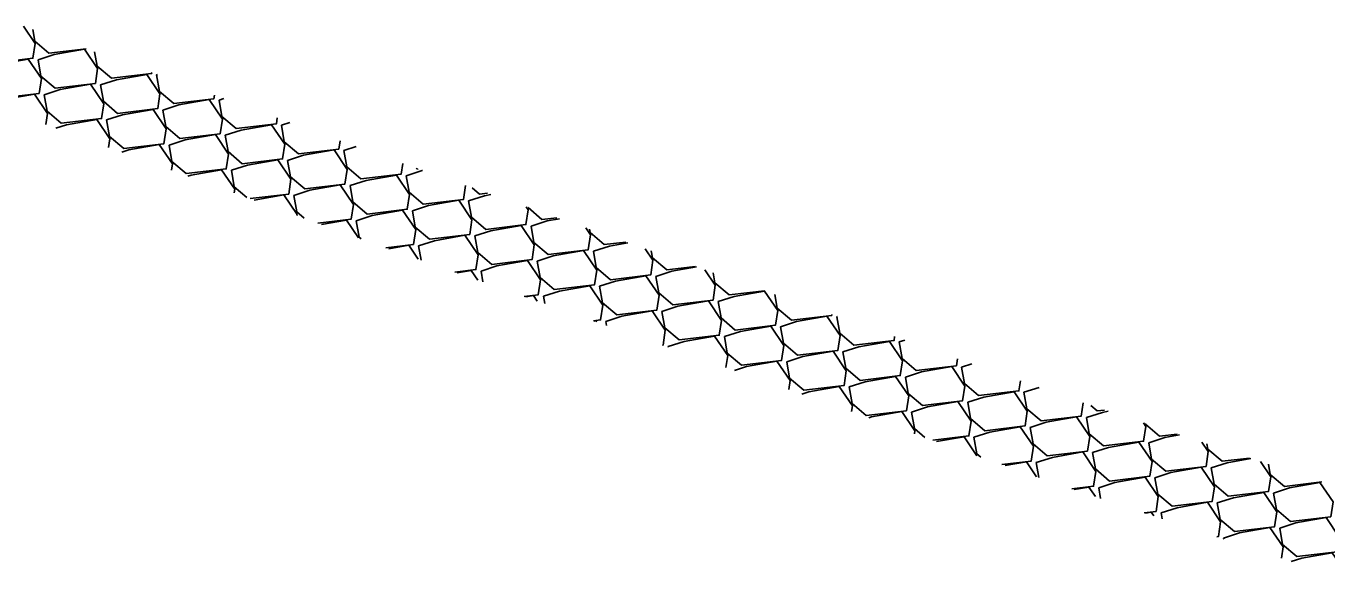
# Model space of a CAD drawing. Extents: x 2384780 to 2405432, y 547869 to 573706.
# Drawn here: x 2394383.4 to 2394475.1, y 553524.5 to 553563.5 of the extents above; entities that cross this region are included whole.
import ezdxf

# ---------------------------------------------------------------- set-up
doc = ezdxf.new("R2010")
doc.units = 0
doc.layers.add('Old_Level_5', color=7, linetype='Continuous')

msp = doc.modelspace()

# ---------------------------------------------------------------- linework, layer by layer
at = {"layer": 'Old_Level_5'}
for points in [[(2394383.212, 553563.505), (2394384.046, 553562.272), (2394383.887, 553561.229), (2394381.052, 553560.894), (2394380.051, 553561.746), (2394379.847, 553562.903)], [(2394387.635, 553561.902), (2394385.016, 553561.593), (2394384.015, 553562.444), (2394383.87, 553563.267)], [(2394380.283, 553560.429), (2394381.412, 553560.792), (2394383.554, 553561.17), (2394384.482, 553559.798), (2394384.323, 553558.755), (2394381.488, 553558.42), (2394380.488, 553559.271), (2394380.283, 553560.429)], [(2394384.247, 553561.128), (2394385.376, 553561.492), (2394387.518, 553561.869), (2394388.445, 553560.497), (2394388.287, 553559.454), (2394385.452, 553559.118), (2394384.451, 553559.97), (2394384.247, 553561.128)], [(2394392.262, 553560.226), (2394392.251, 553560.152), (2394389.416, 553559.818), (2394388.415, 553560.669), (2394388.236, 553561.684)], [(2394384.684, 553558.653), (2394385.812, 553559.017), (2394387.954, 553559.395), (2394388.882, 553558.022), (2394388.723, 553556.979), (2394385.888, 553556.644), (2394384.888, 553557.496), (2394384.684, 553558.653)], [(2394388.647, 553559.352), (2394389.776, 553559.716), (2394391.918, 553560.094), (2394392.846, 553558.721), (2394392.687, 553557.678), (2394389.852, 553557.343), (2394388.851, 553558.195), (2394388.647, 553559.352)], [(2394392.611, 553560.051), (2394392.681, 553560.074)], [(2394396.688, 553558.622), (2394396.651, 553558.377), (2394393.816, 553558.042), (2394392.815, 553558.894), (2394392.611, 553560.051)], [(2394380.826, 553557.988), (2394381.849, 553558.318), (2394383.99, 553558.696), (2394384.918, 553557.324), (2394384.8, 553556.548)], [(2394389.084, 553556.878), (2394390.212, 553557.242), (2394392.354, 553557.62), (2394393.282, 553556.247), (2394393.123, 553555.204), (2394390.288, 553554.869), (2394389.288, 553555.721), (2394389.084, 553556.878)], [(2394393.047, 553557.577), (2394394.177, 553557.941), (2394396.319, 553558.319), (2394397.246, 553556.946), (2394397.087, 553555.903), (2394394.252, 553555.568), (2394393.252, 553556.419), (2394393.047, 553557.577)], [(2394397.012, 553558.275), (2394397.346, 553558.383)], [(2394401.114, 553557.017), (2394401.051, 553556.601), (2394398.216, 553556.267), (2394397.215, 553557.118), (2394397.012, 553558.275)], [(2394385.49, 553556.298), (2394386.249, 553556.543), (2394388.391, 553556.921), (2394389.318, 553555.548), (2394389.226, 553554.944)], [(2394401.411, 553556.5), (2394402.01, 553556.693)], [(2394393.484, 553555.102), (2394394.613, 553555.466), (2394396.755, 553555.844), (2394397.682, 553554.472), (2394397.524, 553553.428), (2394394.689, 553553.093), (2394393.688, 553553.945), (2394393.484, 553555.102)], [(2394397.448, 553555.801), (2394398.576, 553556.165), (2394400.718, 553556.543), (2394401.646, 553555.171), (2394401.487, 553554.127), (2394398.652, 553553.792), (2394397.652, 553554.644), (2394397.448, 553555.801)], [(2394405.541, 553555.414), (2394405.451, 553554.826), (2394402.616, 553554.491), (2394401.615, 553555.343), (2394401.411, 553556.5)], [(2394390.154, 553554.608), (2394390.649, 553554.767), (2394392.791, 553555.145), (2394393.718, 553553.773), (2394393.652, 553553.34)], [(2394401.848, 553554.026), (2394402.977, 553554.39), (2394405.119, 553554.767), (2394406.046, 553553.395), (2394405.888, 553552.352), (2394403.053, 553552.017), (2394402.052, 553552.869), (2394401.848, 553554.026)], [(2394405.812, 553554.725), (2394406.674, 553555.003)], [(2394409.967, 553553.809), (2394409.851, 553553.051), (2394407.016, 553552.716), (2394406.016, 553553.568), (2394405.812, 553554.725)], [(2394397.884, 553553.327), (2394399.013, 553553.691), (2394401.155, 553554.069), (2394402.082, 553552.696), (2394401.924, 553551.653), (2394399.197, 553551.331)], [(2394394.818, 553552.917), (2394395.049, 553552.992), (2394397.191, 553553.37), (2394398.118, 553551.998), (2394398.079, 553551.736)], [(2394398.982, 553551.409), (2394398.088, 553552.17), (2394397.884, 553553.327)], [(2394406.248, 553552.25), (2394407.377, 553552.615), (2394409.519, 553552.992), (2394410.446, 553551.62), (2394410.288, 553550.576), (2394407.453, 553550.242), (2394406.452, 553551.093), (2394406.248, 553552.25)], [(2394410.212, 553552.949), (2394411.341, 553553.314), (2394411.359, 553553.317)], [(2394414.399, 553552.247), (2394414.252, 553551.275), (2394411.416, 553550.941), (2394410.416, 553551.792), (2394410.212, 553552.949)], [(2394411.055, 553553.424), (2394410.98, 553553.415), (2394410.91, 553553.475)], [(2394402.284, 553551.552), (2394403.413, 553551.916), (2394405.555, 553552.293), (2394406.482, 553550.921), (2394406.324, 553549.878), (2394403.973, 553549.6)], [(2394415.939, 553551.706), (2394415.38, 553551.64), (2394414.855, 553552.087)], [(2394399.491, 553551.224), (2394401.591, 553551.594), (2394402.519, 553550.222), (2394402.505, 553550.132)], [(2394403.012, 553549.948), (2394402.488, 553550.394), (2394402.284, 553551.552)], [(2394410.648, 553550.475), (2394411.777, 553550.839), (2394413.919, 553551.217), (2394414.846, 553549.845), (2394414.688, 553548.801), (2394411.853, 553548.466), (2394410.852, 553549.318), (2394410.648, 553550.475)], [(2394414.612, 553551.174), (2394415.741, 553551.538), (2394416.19, 553551.617)], [(2394418.676, 553550.742), (2394418.81, 553550.544), (2394418.652, 553549.5), (2394415.817, 553549.165), (2394414.816, 553550.017), (2394414.612, 553551.174)], [(2394406.684, 553549.776), (2394407.813, 553550.14), (2394409.955, 553550.518), (2394410.882, 553549.145), (2394410.724, 553548.102), (2394408.762, 553547.87)], [(2394420.822, 553549.987), (2394419.78, 553549.864), (2394418.8, 553550.699)], [(2394404.227, 553549.508), (2394405.991, 553549.819), (2394406.842, 553548.561)], [(2394407.042, 553548.488), (2394406.888, 553548.619), (2394406.684, 553549.776)], [(2394415.048, 553548.7), (2394416.177, 553549.064), (2394418.319, 553549.441), (2394419.246, 553548.069), (2394419.088, 553547.026), (2394416.253, 553546.691), (2394415.252, 553547.542), (2394415.048, 553548.7)], [(2394419.012, 553549.399), (2394420.141, 553549.763), (2394421.02, 553549.917)], [(2394422.875, 553549.265), (2394423.211, 553548.768), (2394423.052, 553547.725), (2394420.217, 553547.39), (2394419.216, 553548.242), (2394419.012, 553549.399)], [(2394411.084, 553548.001), (2394412.213, 553548.365), (2394414.355, 553548.743), (2394415.283, 553547.37), (2394415.124, 553546.327), (2394413.645, 553546.152)], [(2394425.706, 553548.269), (2394424.181, 553548.089), (2394423.18, 553548.941), (2394423.139, 553549.172)], [(2394408.978, 553547.794), (2394410.391, 553548.044), (2394411.053, 553547.064)], [(2394411.263, 553546.99), (2394411.084, 553548.001)], [(2394419.448, 553546.924), (2394420.577, 553547.288), (2394422.719, 553547.666), (2394423.647, 553546.294), (2394423.488, 553545.25), (2394420.653, 553544.916), (2394419.652, 553545.767), (2394419.448, 553546.924)], [(2394423.412, 553547.623), (2394424.541, 553547.987), (2394425.85, 553548.218)], [(2394427.073, 553547.787), (2394427.61, 553546.993), (2394427.452, 553545.949), (2394424.617, 553545.615), (2394423.616, 553546.466), (2394423.412, 553547.623)], [(2394430.589, 553546.551), (2394428.581, 553546.313), (2394427.58, 553547.165), (2394427.497, 553547.639)], [(2394415.485, 553546.225), (2394416.613, 553546.59), (2394418.755, 553546.967), (2394419.683, 553545.595), (2394419.524, 553544.552), (2394418.529, 553544.434)], [(2394427.812, 553545.848), (2394428.941, 553546.212), (2394430.68, 553546.519)], [(2394413.808, 553546.095), (2394414.791, 553546.268), (2394415.252, 553545.587)], [(2394415.62, 553545.457), (2394415.485, 553546.225)], [(2394423.848, 553545.149), (2394424.978, 553545.513), (2394427.12, 553545.891), (2394428.047, 553544.518), (2394427.888, 553543.475), (2394425.053, 553543.14), (2394424.053, 553543.992), (2394423.848, 553545.149)], [(2394431.272, 553546.31), (2394432.011, 553545.217), (2394431.852, 553544.174), (2394429.017, 553543.839), (2394428.016, 553544.691), (2394427.812, 553545.848)], [(2394435.472, 553544.832), (2394432.981, 553544.538), (2394431.98, 553545.39), (2394431.854, 553546.105)], [(2394419.885, 553544.45), (2394421.014, 553544.814), (2394423.155, 553545.192), (2394424.083, 553543.819), (2394423.924, 553542.776), (2394423.412, 553542.716)], [(2394432.212, 553544.073), (2394433.342, 553544.437), (2394435.484, 553544.814), (2394436.411, 553543.442), (2394436.252, 553542.399), (2394433.417, 553542.064), (2394432.416, 553542.915), (2394432.212, 553544.073)], [(2394418.638, 553544.395), (2394419.192, 553544.493), (2394419.451, 553544.109)], [(2394419.978, 553543.924), (2394419.885, 553544.45)], [(2394428.249, 553543.373), (2394429.378, 553543.738), (2394431.519, 553544.115), (2394432.447, 553542.743), (2394432.288, 553541.699), (2394429.453, 553541.365), (2394428.453, 553542.216), (2394428.249, 553543.373)], [(2394440.226, 553543.16), (2394440.216, 553543.098), (2394437.381, 553542.762), (2394436.38, 553543.614), (2394436.212, 553544.572)], [(2394424.285, 553542.674), (2394425.414, 553543.039), (2394427.556, 553543.416), (2394428.483, 553542.044), (2394428.325, 553541), (2394428.296, 553540.997)], [(2394436.613, 553542.297), (2394437.742, 553542.661), (2394439.883, 553543.039), (2394440.811, 553541.667), (2394440.652, 553540.623), (2394437.817, 553540.288), (2394436.817, 553541.14), (2394436.613, 553542.297)], [(2394440.576, 553542.996), (2394440.636, 553543.015)], [(2394444.658, 553541.6), (2394444.616, 553541.322), (2394441.781, 553540.987), (2394440.78, 553541.839), (2394440.576, 553542.996)], [(2394423.468, 553542.696), (2394423.592, 553542.718), (2394423.65, 553542.632)], [(2394424.335, 553542.391), (2394424.285, 553542.674)], [(2394432.649, 553541.598), (2394433.778, 553541.962), (2394435.92, 553542.34), (2394436.847, 553540.968), (2394436.689, 553539.924), (2394433.854, 553539.589), (2394432.853, 553540.441), (2394432.649, 553541.598)], [(2394428.685, 553540.899), (2394429.814, 553541.263), (2394431.956, 553541.641), (2394432.883, 553540.269), (2394432.755, 553539.428)], [(2394441.013, 553540.522), (2394442.142, 553540.886), (2394444.284, 553541.264), (2394445.211, 553539.891), (2394445.053, 553538.848), (2394442.218, 553538.513), (2394441.217, 553539.365), (2394441.013, 553540.522)], [(2394444.977, 553541.221), (2394445.373, 553541.348)], [(2394449.091, 553540.04), (2394449.016, 553539.547), (2394446.181, 553539.212), (2394445.181, 553540.064), (2394444.977, 553541.221)], [(2394428.692, 553540.858), (2394428.685, 553540.899)], [(2394437.049, 553539.823), (2394438.178, 553540.187), (2394440.32, 553540.564), (2394441.247, 553539.192), (2394441.089, 553538.149), (2394438.254, 553537.814), (2394437.253, 553538.666), (2394437.049, 553539.823)], [(2394433.364, 553539.214), (2394434.214, 553539.488), (2394436.356, 553539.865), (2394437.283, 553538.493), (2394437.189, 553537.868)], [(2394445.413, 553538.746), (2394446.542, 553539.11), (2394448.684, 553539.488), (2394449.611, 553538.116), (2394449.453, 553537.072), (2394446.618, 553536.738), (2394445.617, 553537.589), (2394445.413, 553538.746)], [(2394449.377, 553539.445), (2394450.11, 553539.682)], [(2394453.524, 553538.48), (2394453.416, 553537.771), (2394450.581, 553537.436), (2394449.581, 553538.288), (2394449.377, 553539.445)], [(2394441.449, 553538.047), (2394442.578, 553538.412), (2394444.72, 553538.789), (2394445.647, 553537.417), (2394445.489, 553536.373), (2394442.654, 553536.039), (2394441.653, 553536.89), (2394441.449, 553538.047)], [(2394438.101, 553537.547), (2394438.614, 553537.713), (2394440.756, 553538.09), (2394441.684, 553536.718), (2394441.621, 553536.308)], [(2394449.813, 553536.971), (2394450.942, 553537.335), (2394453.084, 553537.713), (2394454.012, 553536.34), (2394453.853, 553535.297), (2394451.018, 553534.962), (2394450.017, 553535.814), (2394449.813, 553536.971)], [(2394453.777, 553537.67), (2394454.846, 553538.015)], [(2394457.957, 553536.92), (2394457.817, 553535.996), (2394454.982, 553535.661), (2394453.981, 553536.513), (2394453.777, 553537.67)], [(2394445.849, 553536.272), (2394446.978, 553536.636), (2394449.12, 553537.014), (2394450.047, 553535.642), (2394449.889, 553534.598), (2394447.339, 553534.297)], [(2394459.459, 553536.421), (2394458.945, 553536.36), (2394458.502, 553536.738)], [(2394442.838, 553535.88), (2394443.014, 553535.937), (2394445.156, 553536.315), (2394446.084, 553534.943), (2394446.054, 553534.748)], [(2394446.786, 553534.491), (2394446.053, 553535.115), (2394445.849, 553536.272)], [(2394454.213, 553535.196), (2394455.342, 553535.559), (2394457.484, 553535.937), (2394458.411, 553534.565), (2394458.253, 553533.522), (2394455.418, 553533.187), (2394454.417, 553534.038), (2394454.213, 553535.196)], [(2394458.177, 553535.895), (2394459.306, 553536.258), (2394459.726, 553536.333)], [(2394462.209, 553535.511), (2394462.376, 553535.264), (2394462.217, 553534.221), (2394459.382, 553533.885), (2394458.381, 553534.737), (2394458.177, 553535.895)], [(2394450.249, 553534.497), (2394451.378, 553534.861), (2394453.52, 553535.238), (2394454.448, 553533.866), (2394454.289, 553532.823), (2394452.221, 553532.579)], [(2394464.571, 553534.729), (2394463.345, 553534.584), (2394462.345, 553535.436), (2394462.34, 553535.468)], [(2394462.577, 553534.119), (2394463.706, 553534.483), (2394464.756, 553534.668)], [(2394447.619, 553534.198), (2394449.556, 553534.539), (2394450.464, 553533.197)], [(2394450.732, 553533.103), (2394450.453, 553533.34), (2394450.249, 553534.497)], [(2394458.613, 553533.42), (2394459.742, 553533.784), (2394461.884, 553534.162), (2394462.812, 553532.789), (2394462.653, 553531.746), (2394459.818, 553531.411), (2394458.817, 553532.263), (2394458.613, 553533.42)], [(2394466.331, 553534.147), (2394466.775, 553533.488), (2394466.617, 553532.445), (2394463.782, 553532.11), (2394462.781, 553532.962), (2394462.577, 553534.119)], [(2394469.683, 553533.038), (2394467.746, 553532.809), (2394466.745, 553533.661), (2394466.68, 553534.032)], [(2394452.45, 553532.498), (2394453.956, 553532.764), (2394454.663, 553531.72)], [(2394454.649, 553532.721), (2394455.779, 553533.085), (2394457.921, 553533.463), (2394458.848, 553532.091), (2394458.689, 553531.047), (2394457.15, 553530.865)], [(2394454.837, 553531.658), (2394454.649, 553532.721)], [(2394466.978, 553532.344), (2394468.106, 553532.708), (2394469.786, 553533.004)], [(2394470.453, 553532.783), (2394471.176, 553531.713), (2394471.017, 553530.67), (2394468.182, 553530.335), (2394467.181, 553531.187), (2394466.978, 553532.344)], [(2394463.013, 553531.645), (2394464.143, 553532.009), (2394466.285, 553532.387), (2394467.212, 553531.014), (2394467.053, 553529.971), (2394464.218, 553529.636), (2394463.218, 553530.488), (2394463.013, 553531.645)], [(2394474.795, 553531.346), (2394472.146, 553531.034), (2394471.145, 553531.885), (2394471.02, 553532.596)], [(2394457.327, 553530.807), (2394458.357, 553530.988), (2394458.811, 553530.316)], [(2394459.05, 553530.946), (2394460.179, 553531.31), (2394462.32, 553531.688), (2394463.248, 553530.315), (2394463.089, 553529.272), (2394462.262, 553529.174)], [(2394459.183, 553530.193), (2394459.05, 553530.946)], [(2394471.377, 553530.568), (2394472.507, 553530.932), (2394474.649, 553531.31), (2394475.576, 553529.938), (2394475.417, 553528.894), (2394472.582, 553528.559), (2394471.581, 553529.411), (2394471.377, 553530.568)], [(2394467.414, 553529.869), (2394468.543, 553530.233), (2394470.684, 553530.611), (2394471.612, 553529.239), (2394471.453, 553528.195), (2394468.618, 553527.861), (2394467.618, 553528.712), (2394467.414, 553529.869)], [(2394462.357, 553529.143), (2394462.757, 553529.213), (2394462.934, 553528.952)], [(2394463.45, 553529.171), (2394464.579, 553529.535), (2394466.721, 553529.912), (2394467.648, 553528.54), (2394467.49, 553527.497), (2394467.374, 553527.483)], [(2394463.523, 553528.757), (2394463.45, 553529.171)], [(2394467.85, 553527.395), (2394468.979, 553527.759), (2394471.121, 553528.137), (2394472.048, 553526.765), (2394471.928, 553525.976)], [(2394471.814, 553528.094), (2394472.943, 553528.458), (2394475.085, 553528.836), (2394476.012, 553527.463), (2394475.854, 553526.42), (2394473.019, 553526.085), (2394472.018, 553526.937), (2394471.814, 553528.094)], [(2394467.863, 553527.321), (2394467.85, 553527.395)], [(2394472.632, 553525.743), (2394473.379, 553525.984), (2394475.521, 553526.361), (2394476.448, 553524.989), (2394476.375, 553524.505)]]:
    msp.add_lwpolyline(points, dxfattribs=at)

doc.saveas('drawing.dxf')
